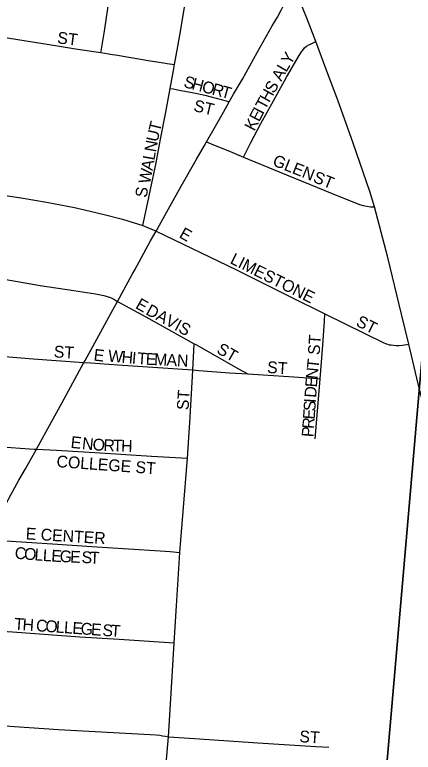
# Model space of a CAD drawing. Extents: x 1410790 to 1770854, y 448063 to 770588.
# Drawn here: x 1577290 to 1578975, y 657729 to 660849 of the extents above; entities that cross this region are included whole.
import ezdxf

# ---------------------------------------------------------------- set-up
doc = ezdxf.new("R2010")
doc.units = 0
for name, color, linetype in [('GM_X_City_Street', 7, 'Continuous'), ('GM_X_City_Street_Text', 7, 'Continuous'), ('GM_X_Section', 7, 'Continuous'), ('GM_X_US_Route', 7, 'Continuous')]:
    doc.layers.add(name, color=color, linetype=linetype)

msp = doc.modelspace()

# ---------------------------------------------------------------- linework, layer by layer
at = {"layer": 'GM_X_City_Street'}
for points in [[(1577965.6, 660637.8), (1577979.5, 660714.7), (1577991.6, 660786), (1578002, 660847.1), (1578043.1, 661092.9), (1578047.9, 661123.6), (1578052.7, 661158.4), (1578055.4, 661193.1), (1578057.2, 661231.7)], [(1577653.6, 660689), (1577654.5, 660694.2), (1577668.7, 660779.2), (1577683.7, 660875.6), (1577698.6, 660972.4), (1577708.2, 661032.4), (1577713.9, 661069.9), (1577719.6, 661107.9), (1577722.9, 661136)], [(1578562.4, 660735.5), (1578534.8, 660808.7), (1578521.1, 660841.5), (1578478.8, 660949.5), (1578474.3, 660961.1)], [(1577156.9, 660767.6), (1577198.5, 660761), (1577259.1, 660751.5), (1577479.1, 660716.3), (1577547.1, 660705.3), (1577653.6, 660689)], [(1578256.6, 660247.1), (1578270.7, 660274.2), (1578288.4, 660308.4), (1578330.3, 660389), (1578383.6, 660485.1), (1578439, 660585.1), (1578491.7, 660676.8), (1578501.5, 660691.6), (1578508.6, 660700.6), (1578515.4, 660708.4), (1578523.8, 660715.5), (1578533.4, 660721), (1578543.5, 660726), (1578562.4, 660735.5)], [(1578811.1, 660036), (1578790.5, 660101.6), (1578720.7, 660305.6), (1578655.5, 660487.2), (1578609.7, 660609.9), (1578562.4, 660735.5)], [(1577653.6, 660689), (1577702.5, 660681.4), (1577725.1, 660677.7), (1577763.7, 660670.8), (1577805.6, 660663.5), (1577853.9, 660655.9), (1577918.4, 660645.5), (1577934.5, 660642.8), (1577965.6, 660637.8)], [(1577947.3, 660536.9), (1577961.2, 660613.6), (1577965.6, 660637.8)], [(1577830.7, 659957.8), (1577850.5, 660048.6), (1577863.6, 660109), (1577887.5, 660222.5), (1577906.5, 660322.5), (1577928.1, 660436.1), (1577944.4, 660521.7), (1577947.3, 660536.9)], [(1577947.3, 660536.9), (1577959.4, 660534.8), (1577992.1, 660528.9), (1578033.2, 660521.5), (1578060.7, 660515.8), (1578093.2, 660508.5), (1578141.4, 660495.9), (1578184, 660484.3), (1578196.5, 660481.2)], [(1578100.6, 660311.2), (1578120.3, 660303.1), (1578207.2, 660267.7), (1578256.6, 660247.1)], [(1578256.6, 660247.1), (1578408.2, 660183.8), (1578631.5, 660092.6), (1578747.3, 660046.6), (1578762.8, 660042), (1578778.7, 660038.7), (1578794.1, 660036.7), (1578811.1, 660036)], [(1577046.6, 660112.3), (1577089.8, 660106.4), (1577240.2, 660085.5), (1577325.9, 660072.5), (1577424.2, 660056.5), (1577542.5, 660032.8), (1577608.8, 660018.1), (1577667.3, 660003.6), (1577745.6, 659983.6), (1577830.7, 659957.8)], [(1578955.4, 659454.8), (1578924.5, 659582.3), (1578866.7, 659822.4), (1578811.1, 660036)], [(1577830.7, 659957.8), (1577857.9, 659946.4), (1577882.1, 659936.3), (1577887.4, 659934)], [(1577887.4, 659934), (1578227.4, 659769.6), (1578458.1, 659654.4), (1578600.4, 659583.4)], [(1576994.5, 659767.2), (1577123.9, 659750.6), (1577277.1, 659724.5), (1577396.5, 659704.1), (1577539.6, 659682), (1577631.3, 659667.8), (1577666.9, 659660.8), (1577693.9, 659652.9), (1577708.7, 659646), (1577724, 659635.7)], [(1577724, 659635.7), (1577742.9, 659625.6), (1577844.4, 659571.3), (1578048.6, 659457.4)], [(1578580.8, 659309.1), (1578592.8, 659451.6), (1578598.7, 659552.6), (1578600.4, 659583.4)], [(1578600.4, 659583.4), (1578850.3, 659460.5), (1578857.7, 659457.6), (1578865.6, 659454.9), (1578873.1, 659453.2), (1578881.4, 659451.9), (1578891.5, 659450.6), (1578902.1, 659450.1), (1578915.7, 659450.1), (1578928.9, 659451.4), (1578955.4, 659454.8)], [(1578042.6, 659346.4), (1578047, 659427.2), (1578048.6, 659457.4)], [(1578048.6, 659457.4), (1578054.6, 659454.2), (1578236.1, 659351.5), (1578275.1, 659329.3)], [(1576939.5, 659427.2), (1576951.6, 659426), (1577010.3, 659421.5), (1577126, 659412.6), (1577367.5, 659393.3), (1577582.4, 659378.3)], [(1579124.3, 658790.4), (1579041.9, 659104.3), (1578995.3, 659286.9), (1578955.4, 659454.8)], [(1577582.4, 659378.3), (1577611.1, 659376.2), (1577726.2, 659367.9), (1577831, 659360.8), (1578042.6, 659346.4)], [(1578019.4, 658973.1), (1578030.6, 659124.7), (1578041.1, 659319), (1578042.6, 659346.4)], [(1578042.6, 659346.4), (1578068.6, 659344.2), (1578197.7, 659334), (1578275.1, 659329.3)], [(1578275.1, 659329.3), (1578469.5, 659316.5), (1578549.6, 659311.2), (1578580.8, 659309.1)], [(1578559.3, 659055.1), (1578573.4, 659222.1), (1578580.8, 659309.1)], [(1576883.6, 659048.6), (1576897.3, 659047.5), (1577024.7, 659036.9), (1577110.1, 659030.5), (1577213.7, 659021.9), (1577371.7, 659011.6), (1577381.3, 659011)], [(1577381.3, 659011), (1577466.1, 659006.4), (1577651.5, 658996.4), (1577867.4, 658982.1), (1578019.4, 658973.1)], [(1577987.7, 658574.7), (1578001.1, 658748.1), (1578019.4, 658973.1)], [(1577168.7, 658629.5), (1577207.1, 658626.9), (1577449.4, 658610.7), (1577636.8, 658598.6), (1577904.8, 658581.4), (1577947, 658578.7), (1577987.7, 658574.7)], [(1577964, 658192.1), (1577973.2, 658348.7), (1577987.7, 658574.7)], [(1576963.2, 658255.3), (1577005, 658255.5), (1577030.4, 658254.8), (1577279.8, 658238.3), (1577565.2, 658217.6), (1577730.9, 658207.1), (1577964, 658192.1)], [(1577939.7, 657794.4), (1577951.4, 657979.3), (1577964, 658192.1)], [(1576760.3, 657882), (1576770, 657879.6), (1576787.4, 657875.3), (1576797.6, 657873.3), (1576814.3, 657871.5), (1576955, 657861.4), (1577289.3, 657838.2), (1577474.1, 657825.2), (1577655.2, 657815.7), (1577888.2, 657802.6), (1577902.4, 657801.2), (1577908.9, 657800.3), (1577914.7, 657799.2), (1577926.9, 657796.8), (1577939.7, 657794.4)], [(1577907.7, 657408.6), (1577926.3, 657633.4), (1577939.7, 657794.4)], [(1577939.7, 657794.4), (1578049.9, 657787.6), (1578317.1, 657769.3), (1578563, 657753.7), (1578590.2, 657751.8), (1578617.3, 657751.2)]]:
    msp.add_lwpolyline(points, dxfattribs=at)
at = {"layer": 'GM_X_Section'}
for points in [[(1579290.8, 662633.2), (1578830.2, 657303.9), (1573452.8, 657751.2), (1573893.6, 663098.8)], [(1584751, 662214.6), (1584297.9, 656888.5), (1578830.2, 657303.9), (1579290.8, 662633.2)]]:
    msp.add_lwpolyline(points, close=True, dxfattribs=at)
at = {"layer": 'GM_X_US_Route'}
for points in [[(1577787.4, 659752.5), (1577797, 659770.1), (1577864.2, 659892.9), (1577887.4, 659934), (1577938.9, 660025.3), (1577993.9, 660123.6), (1578056.1, 660234.6), (1578092, 660296.4), (1578100.6, 660311.2), (1578127.6, 660357.8), (1578171.9, 660437.1), (1578196.5, 660481.2), (1578214.2, 660512.9), (1578252.1, 660576.7), (1578314.9, 660689.2), (1578378, 660801.3), (1578400, 660839.2), (1578415.4, 660868), (1578421.5, 660879), (1578429.3, 660892.7), (1578435.6, 660903), (1578440.3, 660911.2), (1578450.3, 660927.3), (1578452.7, 660931.1)], [(1576928.4, 658189.6), (1576946.2, 658222.8), (1576963.2, 658255.3), (1576981.7, 658290.9), (1577029.7, 658379.4), (1577076.8, 658463.8), (1577154.3, 658602.7), (1577168.7, 658629.5), (1577227.1, 658733.6), (1577273.1, 658818.7), (1577307.4, 658879.5), (1577335, 658928.4), (1577374.5, 658998.6), (1577381.3, 659011), (1577444.9, 659127.5), (1577489, 659206.5), (1577582.4, 659378.3), (1577586.9, 659386.7), (1577645.5, 659491.8), (1577705, 659600.7), (1577724, 659635.7), (1577787.4, 659752.5)]]:
    msp.add_lwpolyline(points, dxfattribs=at)

# ---------------------------------------------------------------- texts
at = {"layer": 'GM_X_City_Street_Text'}
for s, rotation, p in [('ST', 352.8649, (1577467.3, 660728.4)), ('Y', 59.0512, (1578455.2, 660633.1)), ('A', 61.6756, (1578416.8, 660564.5)), ('L', 59.5095, (1578437.4, 660602.8)), ('S', 345.2745, (1578000.9, 660543.4)), ('H', 345.2798, (1578035, 660534.5)), ('O', 345.2587, (1578077.5, 660523.3)), ('R', 345.2783, (1578120.1, 660512.1)), ('T', 344.5388, (1578158.2, 660502.1)), ('S', 59.8281, (1578386.3, 660512.9)), ('H', 60.9518, (1578365.1, 660474.6)), ('ST', 346.7559, (1578042.6, 660442.1)), ('T', 62.6719, (1578349.1, 660443.7)), ('I', 62.6528, (1578339, 660424.2)), ('E', 62.6652, (1578322.8, 660392.9)), ('T', 76.0366, (1577903.4, 660350.8)), ('K', 62.6823, (1578302.6, 660353.8)), ('U', 77.4641, (1577893.9, 660308.1)), ('N', 79.6717, (1577886.2, 660265.4)), ('L', 79.669, (1577879.8, 660230.7)), ('GLEN', 338.1986, (1578376.1, 660213)), ('A', 79.6717, (1577872, 660187.4)), ('W', 79.6726, (1577861.7, 660131.2)), ('ST', 338.1961, (1578547.7, 660142.6)), ('S', 82.8817, (1577848.4, 660073.5)), ('E', 330.245, (1577981.2, 659908.9)), ('LIMESTONE', 333.436, (1578196.4, 659799.1)), ('E', 330.2686, (1577796.4, 659609.7)), ('DAVIS', 331.6056, (1577840.2, 659583.4)), ('ST', 333.435, (1578728.8, 659535.1)), ('ST', 86.4254, (1578578.8, 659408.5)), ('ST', 330.2568, (1578139.6, 659420.5)), ('ST', 356.4262, (1577453.6, 659399.7)), ('E', 352.8783, (1577621.3, 659386.4)), ('W', 354.9837, (1577682.6, 659382.1)), ('H', 354.9659, (1577739.6, 659377.1)), ('I', 354.9816, (1577783.4, 659373.2)), ('T', 355.7986, (1577806.1, 659371.2)), ('E', 357.1012, (1577842.5, 659368.6)), ('M', 357.3423, (1577877.9, 659366.8)), ('A', 357.3329, (1577930.6, 659364.3)), ('N', 357.3329, (1577974.6, 659362.3)), ('T', 83.9795, (1578574, 659350.1)), ('ST', 356.4254, (1578355.6, 659333.7)), ('N', 84.483, (1578569.8, 659306.4)), ('E', 85.7333, (1578567.2, 659271.6)), ('D', 85.9732, (1578564.1, 659227.7)), ('ST', 86.4118, (1578024.4, 659175.3)), ('S', 85.9755, (1578560.1, 659170.7)), ('I', 85.9766, (1578562.6, 659205.8)), ('E', 85.9755, (1578557.6, 659135.6)), ('R', 85.9646, (1578554.9, 659096.1)), ('P', 85.9806, (1578552.4, 659060.9)), ('E', 354.1426, (1577524.4, 659016.9)), ('N', 354.1235, (1577572.5, 659011.9)), ('O', 355.2407, (1577617.3, 659007.3)), ('R', 357.8074, (1577663.6, 659003.5)), ('T', 358.1599, (1577703.5, 659002)), ('H', 358.1637, (1577738.7, 659000.9)), ('COLLEGE ST', 355.865, (1577465.1, 658935.5)), ('E CENTER', 356.5297, (1577335.1, 658629.7)), ('C', 355.1375, (1577288, 658548.4)), ('O', 355.139, (1577327.5, 658545)), ('L', 355.4797, (1577371.7, 658541.3)), ('L', 356.0888, (1577407.3, 658538.4)), ('E', 356.5703, (1577442.9, 658536)), ('G', 357.2682, (1577478.7, 658533.9)), ('E', 357.5793, (1577523, 658531.7)), ('S', 357.5933, (1577571.3, 658529.7)), ('T', 357.6181, (1577606.5, 658528.2)), ('T', 355.9366, (1577286, 658248)), ('H', 355.9533, (1577321.1, 658245.5)), ('C', 355.9389, (1577378.2, 658241.4)), ('O', 355.9533, (1577417.7, 658238.6)), ('L', 355.9366, (1577461.6, 658235.5)), ('L', 355.9533, (1577496.7, 658233.1)), ('E', 355.9261, (1577531.8, 658230.6)), ('G', 355.939, (1577566.9, 658228.1)), ('E', 355.9533, (1577610.8, 658225)), ('S', 355.9366, (1577659.1, 658221.5)), ('T', 356.0888, (1577694.4, 658219.1)), ('ST', 356.4262, (1578492, 657771.7))]:
    msp.add_text(s, height=50, rotation=rotation, dxfattribs=at).set_placement(p)

doc.saveas('drawing.dxf')
